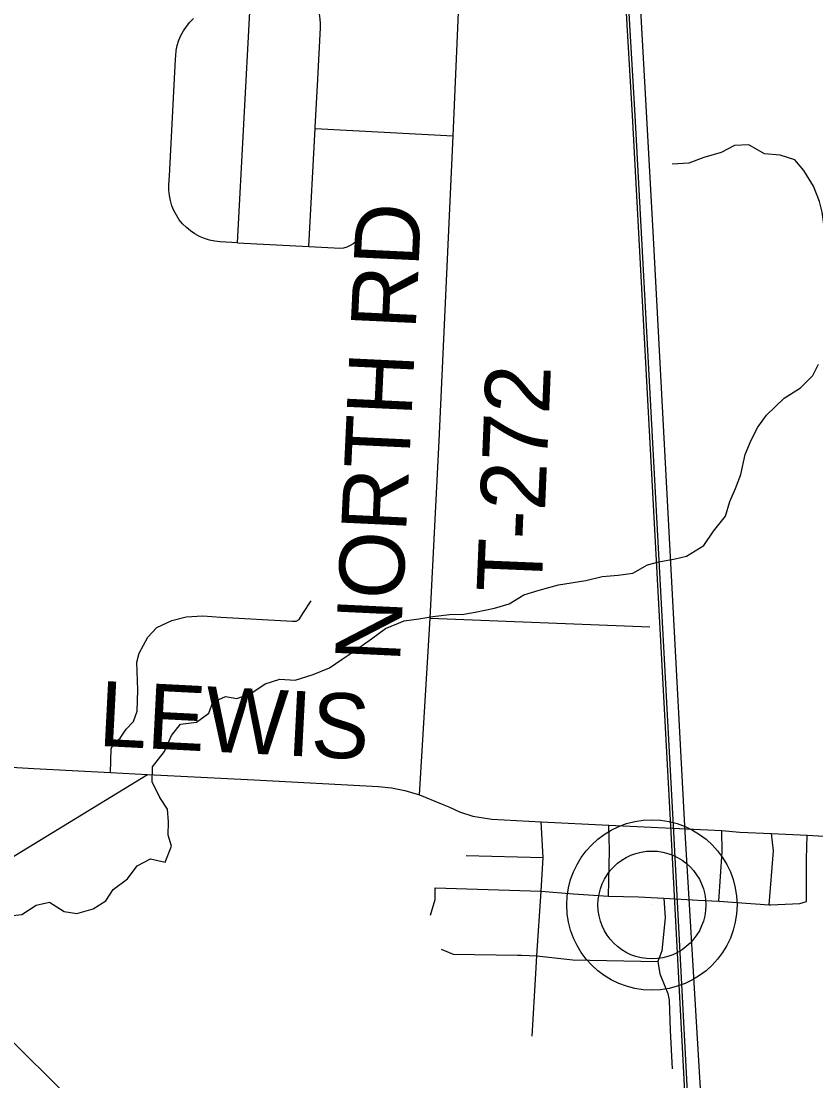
# Model space of a CAD drawing. Extents: x 114604 to 551442, y 316898 to 567001.
# Drawn here: x 200165 to 203831, y 472164 to 477053 of the extents above; entities that cross this region are included whole.
import ezdxf

# ---------------------------------------------------------------- set-up
doc = ezdxf.new("R2010")
doc.units = 0
for name, color, linetype in [('GE_P_Alignment_1000_Bearings', 7, 'Continuous'), ('GE_P_Alignment_1000_Cardinal_Points', 7, 'Continuous'), ('GE_P_Alignment_500_Bearings', 7, 'Continuous'), ('GE_P_Alignment_500_Cardinal_Points', 7, 'Continuous'), ('GE_X_Alignment', 7, 'Continuous'), ('PM_P_Cells', 7, 'Continuous'), ('PM_P_CL_Double_Solid', 7, 'Continuous'), ('PM_P_Crosswalk', 7, 'Continuous'), ('PM_X_Dotted_Line', 7, 'Continuous')]:
    doc.layers.add(name, color=color, linetype=linetype)

msp = doc.modelspace()

# ---------------------------------------------------------------- linework, layer by layer
at = {"layer": 'GE_P_Alignment_1000_Bearings'}
for points in [[(204449.4, 450394.8), (204311.4, 452868.7), (204173.1, 455279), (204017.9, 457939.5), (203903.7, 460071.1), (203748, 462907.4), (203634.6, 464784.5), (203576.3, 465870), (203439.7, 468382.1), (203262.4, 471440.6), (203163.6, 473310), (202985.8, 476617.4), (202836.1, 479159.8)], [(204462, 450395.5), (204324, 452869.4), (204185.7, 455279.7), (204030.4, 457940.2), (203916.2, 460071.8), (203760.5, 462908.1), (203647.1, 464785.2), (203588.8, 465870.7), (203452.2, 468382.8), (203274.9, 471441.3), (203176.1, 473310.7), (202998.4, 476618.1), (202848.6, 479160.5)], [(204519.6, 450390.9), (204388.9, 452745.6), (204237.1, 455321.9), (204094.9, 457929.9), (203978.2, 460007.6), (203815.1, 462919.8), (203661.1, 465583.7), (203516.7, 468228.3), (203370.7, 470946.3), (203228.6, 473311.1), (203080.2, 476082.6), (202926.9, 478847)]]:
    msp.add_lwpolyline(points, dxfattribs=at)
at = {"layer": 'GE_P_Alignment_1000_Cardinal_Points'}
for p, q in [((201521.3, 476558), (202158.4, 476524.3)), ((202051.4, 474298.6), (203066.1, 474259.1)), ((202218.1, 473203.4), (202573.6, 473194.5)), ((202522.2, 472369.9), (202539.3, 472659.4))]:
    msp.add_line(p, q, dxfattribs=at)
for points in [[(201163, 476031.2), (201220.9, 477125.6), (201250, 477674.9), (201275, 478149.2), (201286.9, 478373.9)], [(202002.2, 473484.1), (202051.4, 474298.6), (202094.1, 475117.1), (202158.4, 476524.3), (202220.8, 477983.3), (202237.4, 478324.5)], [(201492.5, 476013.7), (201521.3, 476558), (201521.6, 476563), (201533.4, 476785.6), (201545.9, 477021.9), (201546.1, 477042.1), (201544.7, 477062.4), (201539.2, 477112.1)], [(201163, 476031.2), (201083.1, 476035.4), (201058.5, 476037.9), (201034.2, 476042.9), (201010.5, 476050.2), (200987.7, 476059.9), (200966.2, 476071.6), (200946, 476085.3), (200927.2, 476100.9), (200910, 476118.3), (200894.6, 476137.3), (200881.2, 476157.7), (200869.8, 476179.4), (200860.5, 476202), (200853.5, 476225.4), (200848.9, 476249.4), (200846.6, 476273.8), (200846.7, 476298.2), (200848.9, 476340.1), (200877.3, 476877.8), (200878.1, 476893.4), (200880.6, 476917.7), (200885.5, 476941.7), (200892.6, 476965.1), (200902.1, 476987.6), (200913.6, 477009.2), (200927.3, 477029.5), (200942.8, 477048.3), (200960.1, 477065.6)], [(201163, 476031.2), (201492.5, 476013.7), (201637.9, 476005.6), (201654, 476008), (201669.5, 476012.5), (201684.4, 476019.1), (201698.1, 476027.7), (201710.7, 476038), (201721.7, 476050), (201731, 476063.3)], [(200577.3, 473586.4), (200580.3, 473695.5), (200590.5, 473719.9), (200621.6, 473744.4), (200649.1, 473786.3), (200683.5, 473821.3), (200700.5, 473870), (200703.3, 473967.3), (200698.9, 474095.7), (200709, 474137.4), (200750.2, 474210.7), (200791.5, 474256.1), (200860.7, 474287.8), (200926.6, 474305.7), (201002.9, 474309.7), (201086.3, 474303.4), (201416.3, 474284.9), (201433.7, 474285), (201447.5, 474292.1), (201464.7, 474320), (201502.4, 474379.3)], [(202539.3, 472659.4), (202544.1, 472740.5), (202564.9, 473038.8), (202573.6, 473194.5), (202564.9, 473359.2)], [(202874.6, 473016.4), (202879.7, 473227.1), (202875.8, 473344.4)], [(203384.1, 472992.3), (203398.8, 473220.5), (203397.3, 473318.4)], [(203616.7, 472975.9), (203635.7, 473225.5), (203627.6, 473305.6)], [(203788.7, 472991.3), (203788.9, 473187.1), (203792.2, 473297.4)], [(202053.1, 472928.6), (202075.5, 473000.9), (202075.1, 473054.9), (202564.9, 473038.8), (202714, 473026.8), (202874.6, 473016.4), (203013.8, 473012.6), (203130.1, 473006.8), (203288.1, 472997.8)], [(203130.1, 473006.8), (203135.7, 472916.8), (203120.4, 472764.3), (203102.7, 472715), (203111.3, 472657.7), (203114.2, 472650.7)], [(203288.1, 472997.8), (203384.1, 472992.3), (203616.7, 472975.9), (203622.3, 472976.1)], [(203622.3, 472976.1), (203723, 472980.1), (203758.3, 472982.9), (203788.7, 472991.3)], [(202103.3, 472771.7), (202157.5, 472749.1), (202455.8, 472743.6)], [(202455.8, 472743.6), (202473.7, 472743.3), (202544.1, 472740.5), (202709.6, 472722), (203102.7, 472715)], [(203114.2, 472650.7), (203148, 472566.3), (203154.5, 472536.2), (203159.9, 472396.4), (203168.3, 472220.2)]]:
    msp.add_lwpolyline(points, dxfattribs=at)
at = {"layer": 'GE_P_Alignment_500_Bearings'}
msp.add_line((198209.2, 472032.6), (200748.7, 473577), dxfattribs=at)
msp.add_lwpolyline([(198791, 473689.9), (200224.2, 473605.9), (200577.3, 473586.4), (200748.7, 473577), (201239.9, 473552.2), (201813.3, 473522), (201874, 473515.9), (201935.5, 473504.2), (202002.2, 473484.1), (202100, 473444.4), (202138.4, 473428.4), (202187.2, 473405.3), (202249.6, 473385.7), (202336, 473371.5), (202564.9, 473359.2), (202875.8, 473344.4), (203397.3, 473318.4), (203480.6, 473311.3), (203627.6, 473305.6), (203792.2, 473297.4), (206267.3, 473149.5)], dxfattribs=at)
at = {"layer": 'GE_P_Alignment_500_Cardinal_Points'}
msp.add_line((200703.5, 471774.5), (199827.1, 472638.3), dxfattribs=at)
at = {"layer": 'GE_X_Alignment'}
for radius in [392.9, 249]:
    msp.add_circle((203075.1, 472975.5), radius, dxfattribs=at)
at = {"layer": 'PM_P_Cells'}
for points in [[(203911.9, 475932.1), (203905.5, 475994.2), (203893.1, 476046.1), (203868.6, 476116.1), (203860.2, 476172.1), (203847.8, 476222), (203821.3, 476291.9), (203776.8, 476363.7), (203734.4, 476413.5), (203666.3, 476435), (203594.3, 476440.5), (203522.1, 476482.1), (203456.2, 476479.6), (203394.5, 476447.1), (203314.7, 476424.5), (203245, 476398), (203169.1, 476393.4)], [(200100.2, 472923.3), (200168.1, 472931.8), (200233.7, 472974.4), (200295.6, 472988.8), (200363.8, 472945.2), (200421.9, 472935.6), (200497.6, 472958.2), (200555.3, 472994.7), (200588.9, 473047), (200656.4, 473095.5), (200699.9, 473155.9), (200761.6, 473188.4), (200829.7, 473172.8), (200859.1, 473247.1), (200842.7, 473297.1), (200844.3, 473359.2), (200839.8, 473417.2), (200805.4, 473471), (200768.9, 473542.9), (200770.4, 473613), (200825.8, 473683.4), (200859.2, 473757.8), (200900.8, 473810.1), (200974.6, 473818.7), (201030.3, 473861.1), (201049.9, 473911.3), (201107.6, 473937.8), (201159.7, 473928.1), (201225.4, 473950.6), (201291, 473995.1), (201358.8, 474017.6), (201428.8, 474012.1), (201512.5, 474038.8), (201588.2, 474069.3), (201645.8, 474109.8), (201697.5, 474144.2), (201781, 474202.9), (201846.6, 474251.4), (201932.2, 474286.1), (202000.1, 474296.5), (202064, 474307), (202141.8, 474315.6), (202207.8, 474318), (202259.7, 474326.4), (202349.4, 474345.1), (202417.2, 474365.6), (202484.8, 474406.1), (202554.6, 474428.6), (202644.4, 474453.3), (202770.1, 474472.2), (202845.9, 474490.8), (202919.8, 474497.3), (202987.7, 474505.8), (203055.3, 474544.3), (203107.1, 474558.7), (203183, 474573.3), (203234.8, 474585.6), (203314.4, 474634.3), (203359.8, 474700.7), (203415.3, 474769.1), (203434.7, 474837.4), (203460.2, 474897.6), (203485.7, 474961.9), (203505, 475054.1), (203532.5, 475120.4), (203564, 475180.7), (203603.5, 475235.1), (203684.9, 475313.7), (203760.4, 475362.3), (203818, 475418.8), (203843.5, 475471.1)]]:
    msp.add_lwpolyline(points, dxfattribs=at)
at = {"layer": 'PM_X_Dotted_Line'}
msp.add_line((203075.1, 472975.5), (203075.1, 472975.5), dxfattribs=at)

# ---------------------------------------------------------------- texts
at = {"layer": 'PM_P_CL_Double_Solid'}
msp.add_text('LEWIS', height=300, rotation=357.0735, dxfattribs=at).set_placement((200518.1, 473710))
at = {"layer": 'PM_P_Crosswalk'}
for s, rotation, p in [('NORTH RD', 87.3015, (201912.5, 474091.7)), ('T-272', 87.607, (202565.8, 474413))]:
    msp.add_text(s, height=300, rotation=rotation, dxfattribs=at).set_placement(p)

doc.saveas('drawing.dxf')
